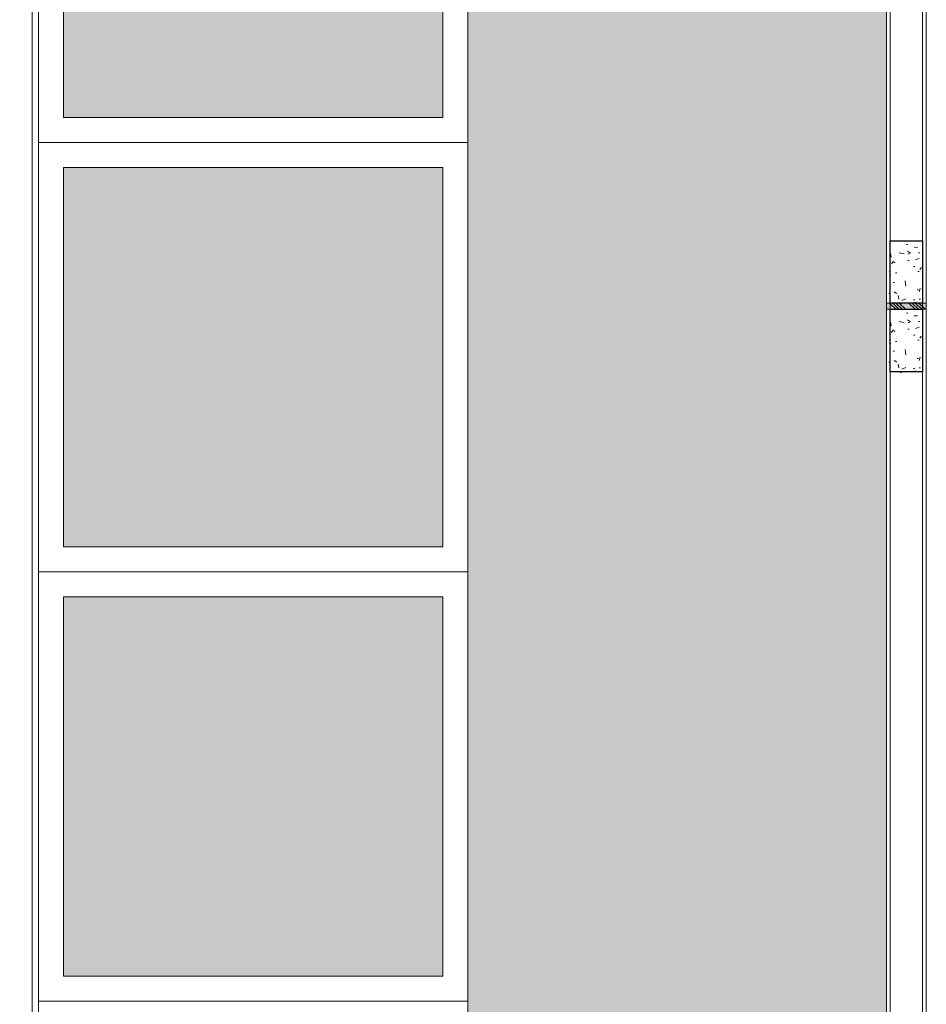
# Model space of a CAD drawing. Header units: millimetres. Extents: x -8931983 to 9630244, y 4 to 18563053.
# Tile 264 of 329: x 349158.29 to 349161.92, y 9282012.12 to 9282016.07. Entities that reach past the tile are written whole.
import ezdxf

# ---------------------------------------------------------------- set-up
doc = ezdxf.new("R2010")
doc.units = ezdxf.units.MM
doc.linetypes.add('CONTINUA', pattern=[0])
for name, color, linetype, lineweight in [('.', 7, 'Continuous', 0), ('0_ CUNETAS', 151, 'Continuous', 5), ('Cerco Perimetrico', 151, 'Continuous', 18), ('CUNETAS', 5, 'Continuous', 0), ('HIERVA', 108, 'Continuous', 0), ('JUNTAS DE DILATACIÓN', 160, 'CONTINUA', 9), ('TARRAJEO', 32, 'Continuous', 0), ('vereda', 254, 'Continuous', 5)]:
    doc.layers.add(name, color=color, linetype=linetype, lineweight=lineweight)
for name, color, linetype, lineweight, true_color in [('0_COLUMNA ACHURADO', 250, 'Continuous', 0, 0x363636), ('0_PISOS', 252, 'Continuous', 0, 0x8a8a8a), ('PISO Cemento pulido', 254, 'Continuous', 5, 0xd1d1d1)]:
    doc.layers.add(name, color=color, linetype=linetype, lineweight=lineweight, true_color=true_color)
doc.layers.add('COLUMNA T.E', color=6, linetype='Continuous')

# ---------------------------------------------------------------- blocks, each defined once
blk = doc.blocks.new('red drenaje')
at = {"layer": '0_ CUNETAS', "lineweight": 0}
blk.add_line((7.304970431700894, 111.0230318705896), (7.304970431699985, 73.49303185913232, -8.3450686e-09), dxfattribs=at)

msp = doc.modelspace()

# ---------------------------------------------------------------- hatches: boundary and pattern name
at = {"layer": '.', "true_color": 0xadddf7, "transparency": 33554572}
h = msp.add_hatch(color=141, dxfattribs=at)
h.dxf.hatch_style = 1
h.paths.add_polyline_path([(349161.9215184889, 9282014.906386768), (349161.9215184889, 9282014.931386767), (349161.7615184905, 9282014.931386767), (349161.7615184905, 9282014.906386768)])
at = {"layer": '0_COLUMNA ACHURADO'}
h = msp.add_hatch(dxfattribs=at)
h.set_pattern_fill('AR-CONC', color=256, scale=0.00088, angle=179.9999995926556)
h.set_pattern_definition([(229.9999995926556, (9631079.377417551, 8932894.134940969), (-0.1603225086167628, 0.0140263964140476), [0.016764, -0.184404]), (174.9999995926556, (9631079.377417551, 8932894.134940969), (0.0310142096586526, -0.1681300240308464), [0.0134112, -0.1475237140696]), (280.4514442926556, (9631079.364057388, 8932894.13610983), (-0.1293082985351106, -0.1541036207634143), [0.014247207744, -0.156719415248]), (226.1841995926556, (9631079.377417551, 8932894.09023697), (-0.2385495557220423, 0.036997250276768), [0.025146, -0.2766059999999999]), (276.6355572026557, (9631079.357538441, 8932894.09332005), (-0.2089156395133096, -0.2177349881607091), [0.0213708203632, -0.2350793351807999]), (171.1841507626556, (9631079.377417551, 8932894.09023697), (-0.2089156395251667, -0.2177349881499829), [0.0201167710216, -0.2212845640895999]), (200.9999995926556, (9631079.355065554, 8932894.101412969), (-0.1334206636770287, 0.0899933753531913), [0.016764, -0.184404]), (145.9999995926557, (9631079.355065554, 8932894.101412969), (-0.0543857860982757, -0.1620854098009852), [0.0134112, -0.1475232]), (251.4514445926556, (9631079.343947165, 8932894.108912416), (-0.1878064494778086, -0.0720920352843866), [0.014247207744, -0.1567191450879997]), (217.4999995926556, (9631079.377417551, 8932894.134940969), (-0.0027179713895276, -0.0744084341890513), [0, -0.14573504, 0, -0.1497584, 0, -0.148082]), (187.4999995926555, (9631079.377417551, 8932894.134940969), (-0.0588013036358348, -0.0881589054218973), [0, -0.08538464, 0, -0.14238224, 0, -0.0564388]), (147.4999995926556, (9631079.427262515, 8932894.134940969), (-0.1193197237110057, 0.0050412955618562), [0, -0.05588, 0, -0.1743456, 0, -0.2313432]), (137.4999995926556, (9631079.449614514, 8932894.134940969), (-0.1303536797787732, -0.0223753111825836), [0, -0.072644, 0, -0.11578336, 0, -0.1642871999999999])])
h.paths.add_polyline_path([(349161.9065222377, 9282015.181386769), (349161.7765222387, 9282015.181386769), (349161.7765222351, 9282014.931386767), (349161.9065222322, 9282014.931386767)])
h = msp.add_hatch(dxfattribs=at)
h.set_pattern_fill('AR-CONC', color=256, scale=0.00088, angle=179.9999995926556)
h.set_pattern_definition([(229.9999995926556, (9631079.377413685, 8932893.85994097), (-0.1603225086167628, 0.0140263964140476), [0.016764, -0.184404]), (174.9999995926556, (9631079.377413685, 8932893.85994097), (0.0310142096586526, -0.1681300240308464), [0.0134112, -0.1475237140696]), (280.4514442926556, (9631079.36405352, 8932893.861109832), (-0.1293082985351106, -0.1541036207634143), [0.014247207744, -0.156719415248]), (226.1841995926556, (9631079.377413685, 8932893.81523697), (-0.2385495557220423, 0.036997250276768), [0.025146, -0.2766059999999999]), (276.6355572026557, (9631079.357534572, 8932893.81832005), (-0.2089156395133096, -0.2177349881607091), [0.0213708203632, -0.2350793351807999]), (171.1841507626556, (9631079.377413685, 8932893.81523697), (-0.2089156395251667, -0.2177349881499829), [0.0201167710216, -0.2212845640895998]), (200.9999995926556, (9631079.355061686, 8932893.82641297), (-0.1334206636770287, 0.0899933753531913), [0.016764, -0.184404]), (145.9999995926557, (9631079.355061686, 8932893.82641297), (-0.0543857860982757, -0.1620854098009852), [0.0134112, -0.1475232]), (251.4514445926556, (9631079.343943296, 8932893.833912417), (-0.1878064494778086, -0.0720920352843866), [0.014247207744, -0.1567191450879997]), (217.4999995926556, (9631079.377413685, 8932893.85994097), (-0.0027179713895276, -0.0744084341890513), [0, -0.14573504, 0, -0.1497584, 0, -0.148082]), (187.4999995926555, (9631079.377413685, 8932893.85994097), (-0.0588013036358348, -0.0881589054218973), [0, -0.08538464, 0, -0.14238224, 0, -0.0564388]), (147.4999995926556, (9631079.427258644, 8932893.85994097), (-0.1193197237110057, 0.0050412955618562), [0, -0.05588, 0, -0.1743456, 0, -0.2313432]), (137.4999995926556, (9631079.449610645, 8932893.85994097), (-0.1303536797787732, -0.0223753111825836), [0, -0.0726439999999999, 0, -0.1157833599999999, 0, -0.1642871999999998])])
h.paths.add_polyline_path([(349161.9065183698, 9282014.906386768), (349161.7765183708, 9282014.906386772), (349161.7765183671, 9282014.656386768), (349161.9065183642, 9282014.656386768)])
at = {"layer": 'HIERVA', "lineweight": 0, "true_color": 0x136734, "transparency": 33554610}
h = msp.add_hatch(dxfattribs=at)
h.set_pattern_fill('GRASS', color=116, scale=0.012, angle=-114.5065062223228)
h.set_pattern_definition([(335.4934937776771, (343646.5573252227, 9280804.513460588), (0.2855098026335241, 0.1067107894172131), [0.05715, -0.37390229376]), (290.4934937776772, (343646.5573252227, 9280804.513460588), (0.2855098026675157, 0.1067107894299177), [0.05715, -0.24765]), (20.49349377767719, (343646.5573252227, 9280804.513460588), (-0.1067107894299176, 0.2855098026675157), [0.05715, -0.24765])])
h.paths.add_polyline_path([(349092.7028102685, 9282027.104544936), (349092.1026864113, 9282027.104544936), (349092.1377236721, 9281918.001386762), (349091.1040434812, 9281918.001386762), (349091.0478447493, 9282031.212215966), (349161.7615172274, 9282031.212215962), (349161.761517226, 9281923.001386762), (349161.0004021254, 9281923.001386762), (349161.0004021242, 9281955.09947264), (349160.2045048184, 9281955.10139725), (349160.2044611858, 9281956.81947264), (349160.204548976, 9281957.044443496), (349160.2045489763, 9281978.669441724), (349160.2045489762, 9281988.056462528), (349160.0846663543, 9281988.05441862), (349160.0846663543, 9282030.769418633), (349092.6846663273, 9282030.769418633), (349092.6846663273, 9282027.32949244), (349092.7034627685, 9282027.32949244)])
at = {"layer": 'JUNTAS DE DILATACIÓN'}
h = msp.add_hatch(dxfattribs=at)
h.set_pattern_fill('ANSI34', color=256, scale=0.0029, angle=270.093963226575)
h.set_pattern_definition([(315.093963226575, (347628.7796632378, 9287601.852267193), (0.0389999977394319, 0.0391281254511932), []), (315.093963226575, (347628.7796845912, 9287601.839245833), (0.0389999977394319, 0.0391281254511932), []), (315.093963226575, (347628.7797059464, 9287601.826224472), (0.0389999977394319, 0.0391281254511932), []), (315.093963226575, (347628.7797273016, 9287601.813203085), (0.0389999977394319, 0.0391281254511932), [])])
h.paths.add_polyline_path([(349161.9215184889, 9282014.906386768), (349161.9215184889, 9282014.931386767), (349161.7615184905, 9282014.931386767), (349161.7615184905, 9282014.906386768)])
at = {"layer": 'PISO Cemento pulido', "true_color": 0xdfe0e1, "transparency": 33554610}
for points in [[(349159.9846663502, 9282017.19441862), (349158.4646663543, 9282017.19441862), (349158.4646663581, 9282015.674418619), (349159.9846663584, 9282015.674418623)], [(349159.9846663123, 9282015.474418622), (349158.4646663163, 9282015.474418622), (349158.4646663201, 9282013.954418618), (349159.9846663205, 9282013.954418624)], [(349159.9846663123, 9282013.754418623), (349158.4646663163, 9282013.754418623), (349158.4646663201, 9282012.23441862), (349159.9846663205, 9282012.234418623)]]:
    msp.add_hatch(color=254, dxfattribs=at).paths.add_polyline_path(points)

# ---------------------------------------------------------------- linework, layer by layer
at = {"layer": '0_PISOS', "elevation": -8.3450686e-09}
for points in [[(349158.4646663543, 9282015.674418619), (349158.4646663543, 9282017.19441862), (349159.9846663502, 9282017.19441862), (349159.9846663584, 9282015.674418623)], [(349158.4646663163, 9282013.954418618), (349158.4646663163, 9282015.474418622), (349159.9846663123, 9282015.474418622), (349159.9846663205, 9282013.954418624)], [(349158.4646663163, 9282012.23441862), (349158.4646663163, 9282013.754418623), (349159.9846663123, 9282013.754418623), (349159.9846663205, 9282012.234418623)]]:
    msp.add_lwpolyline(points, close=True, dxfattribs=at)
at = {"layer": 'Cerco Perimetrico'}
for p, q in [((349161.906517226, 9281917.856386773), (349161.9065172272, 9282031.35721596)), ((349161.776517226, 9281917.98638676), (349161.7765172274, 9282031.227215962))]:
    msp.add_line(p, q, dxfattribs=at)
at = {"layer": 'COLUMNA T.E', "lineweight": 30, "ltscale": 1.87}
for points in [[(349161.7765222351, 9282014.931386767), (349161.7765222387, 9282015.181386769), (349161.9065222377, 9282015.181386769), (349161.9065222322, 9282014.931386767)], [(349161.7765183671, 9282014.656386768), (349161.7765183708, 9282014.906386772), (349161.9065183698, 9282014.906386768), (349161.9065183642, 9282014.656386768)]]:
    msp.add_lwpolyline(points, close=True, dxfattribs=at)
at = {"layer": 'JUNTAS DE DILATACIÓN'}
msp.add_lwpolyline([(349161.9215184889, 9282014.906386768), (349161.9215184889, 9282014.931386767), (349161.7615184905, 9282014.931386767), (349161.7615184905, 9282014.906386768)], close=True, dxfattribs=at)
at = {"layer": 'TARRAJEO'}
for p, q in [((349161.9215172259, 9281917.841386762), (349161.9215172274, 9282031.372215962)), ((349161.7615172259, 9281918.00138676), (349161.7615172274, 9282031.212215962))]:
    msp.add_line(p, q, dxfattribs=at)
at = {"layer": 'vereda'}
for p, q in [((349158.3646663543, 9282030.769418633), (349158.3646663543, 9281991.49441862)), ((349160.0846663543, 9282030.769418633), (349160.0846663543, 9281988.05441862)), ((349158.3646663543, 9282015.57441862), (349160.0846663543, 9282015.57441862)), ((349158.3646663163, 9282013.85441862), (349160.0846663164, 9282013.85441862)), ((349158.3646663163, 9282012.13441862), (349160.0846663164, 9282012.13441862))]:
    msp.add_line(p, q, dxfattribs=at)
at = {"layer": 'vereda', "elevation": -4.399712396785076}
msp.add_lwpolyline([(349092.7028102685, 9282027.104544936), (349092.1026864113, 9282027.104544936), (349092.1377236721, 9281918.001386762), (349091.1040434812, 9281918.001386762), (349091.0478447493, 9282031.212215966), (349161.7615172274, 9282031.212215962), (349161.761517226, 9281923.001386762), (349161.0004021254, 9281923.001386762), (349161.0004021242, 9281955.09947264), (349160.2044611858, 9281955.09947264), (349160.2045489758, 9281956.81947264), (349160.204548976, 9281957.044443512), (349160.2045442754, 9281978.669441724), (349160.2045489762, 9281988.056462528), (349160.0846663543, 9281988.05441862), (349160.0846662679, 9282030.769418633), (349092.6846663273, 9282030.769418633), (349092.6846663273, 9282027.32949244), (349092.7034627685, 9282027.32949244), (349092.7028102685, 9282027.104544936)], dxfattribs=at)

# ---------------------------------------------------------------- block references
at = {"layer": 'CUNETAS', "color": 84, "lineweight": 30}
msp.add_blockref('red drenaje', (349151.0346959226, 9281918.001386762), dxfattribs=at)

doc.saveas('drawing.dxf')
